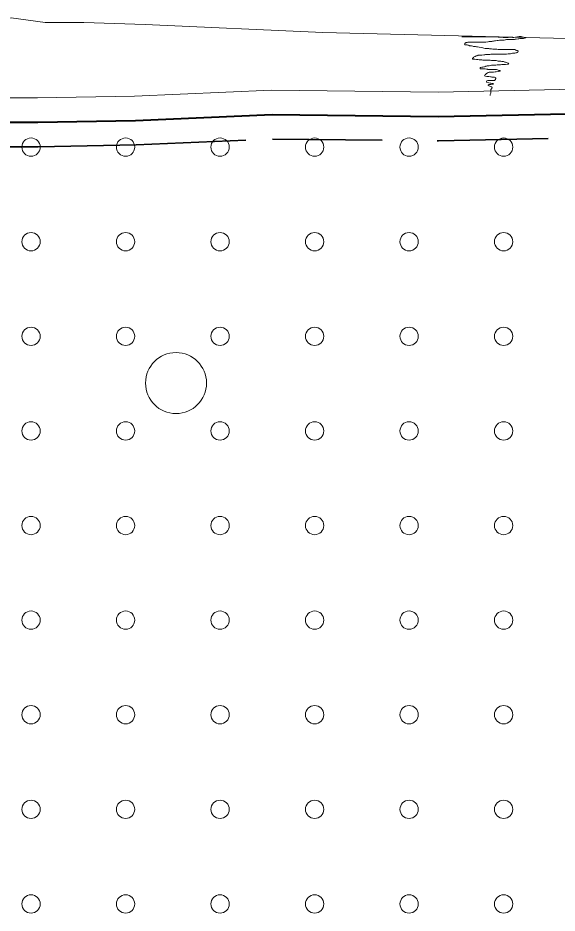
# Model space of a CAD drawing. Extents: x 640121 to 640955, y 6441885 to 6442246.
# Drawn here: x 640185.61 to 640203.3, y 6442170.9 to 6442200.23 of the extents above; entities that cross this region are included whole.
import ezdxf

# ---------------------------------------------------------------- set-up
doc = ezdxf.new("R2010")
doc.units = 0
doc.header["$LTSCALE"] = 1.2
doc.linetypes.add('MEDIUM_DASHED', pattern=[4.5, 3, -1.5])
for name, color, linetype, lineweight in [('31', 7, 'Continuous', 13), ('35', 7, 'Continuous', 35), ('40', 7, 'Continuous', 13), ('43', 7, 'Continuous', 13), ('47', 7, 'Continuous', 13)]:
    doc.layers.add(name, color=color, linetype=linetype, lineweight=lineweight)

msp = doc.modelspace()

# ---------------------------------------------------------------- linework, layer by layer
at = {"layer": '31'}
for points in [[(640161.69, 6442170.91), (640166.93, 6442171.16), (640167.8, 6442172.66), (640168.67, 6442174.59), (640168.95, 6442175.8), (640169.2, 6442176.73), (640169.98, 6442180.2), (640170.67, 6442184.01), (640171.1, 6442186.63), (640172.16, 6442192.3), (640172.85, 6442196.98), (640173.16, 6442198.92), (640173.66, 6442199.85), (640174.37, 6442200), (640179.03, 6442200.04), (640180.34, 6442200.16), (640183.52, 6442200.16), (640185.39, 6442200.23), (640186.51, 6442200.08), (640187.78, 6442200.08), (640189.79, 6442200.01), (640195.61, 6442199.75), (640205.85, 6442199.5)], [(640166.93, 6442171.16), (640167.8, 6442171.53), (640169.11, 6442173.4), (640170.29, 6442175.96), (640170.67, 6442177.71), (640171.35, 6442181.45), (640172.16, 6442186.13), (640173.41, 6442193.61), (640174.16, 6442195.92), (640175.47, 6442196.86), (640177.47, 6442197.54), (640181.02, 6442197.73), (640184.27, 6442197.61), (640186.26, 6442197.61), (640189.44, 6442197.67), (640193.93, 6442197.86), (640199.4, 6442197.8), (640208.85, 6442198), (640213.83, 6442198.11), (640224.25, 6442197.68), (640233.24, 6442197.62), (640238.51, 6442197.86), (640247.81, 6442197.74)]]:
    msp.add_lwpolyline(points, dxfattribs=at)
at = {"layer": '35', "lineweight": 40}
msp.add_lwpolyline([(640175.17, 6442195.66), (640175.84, 6442196.14), (640177.62, 6442196.75), (640181.03, 6442196.93), (640184.25, 6442196.81), (640186.27, 6442196.81), (640189.47, 6442196.87), (640193.95, 6442197.06), (640199.4, 6442197), (640208.87, 6442197.2), (640213.82, 6442197.31), (640224.23, 6442196.88), (640233.26, 6442196.82), (640238.53, 6442197.06), (640247.79, 6442196.94)], dxfattribs=at)
at = {"layer": '35', "linetype": 'MEDIUM_DASHED'}
msp.add_lwpolyline([(640175.97, 6442195.34), (640177.77, 6442195.96), (640181.03, 6442196.13), (640184.24, 6442196.01), (640186.28, 6442196.01), (640189.49, 6442196.07), (640193.96, 6442196.26), (640199.41, 6442196.2), (640208.88, 6442196.4), (640213.82, 6442196.51), (640224.21, 6442196.08), (640233.27, 6442196.02), (640238.54, 6442196.26), (640247.76, 6442196.14)], dxfattribs=at)
at = {"layer": '40'}
for points in [[(640200.17, 6442199.61), (640200.2, 6442199.61), (640200.25, 6442199.61), (640200.31, 6442199.61), (640200.32, 6442199.61), (640200.37, 6442199.61), (640200.45, 6442199.61), (640200.61, 6442199.61), (640200.7, 6442199.61), (640200.72, 6442199.61), (640200.74, 6442199.61), (640200.77, 6442199.61), (640200.82, 6442199.61), (640200.87, 6442199.61), (640200.91, 6442199.61), (640200.94, 6442199.61), (640200.98, 6442199.61), (640201.02, 6442199.61), (640201.06, 6442199.61), (640201.1, 6442199.61), (640201.12, 6442199.61), (640201.16, 6442199.61), (640201.21, 6442199.61), (640201.37, 6442199.6), (640201.53, 6442199.59), (640201.58, 6442199.59), (640201.61, 6442199.59), (640201.63, 6442199.59), (640201.65, 6442199.59), (640201.69, 6442199.59), (640201.73, 6442199.6), (640201.76, 6442199.6), (640201.78, 6442199.6), (640201.79, 6442199.6), (640201.81, 6442199.6), (640201.84, 6442199.59), (640201.86, 6442199.59), (640201.88, 6442199.59), (640201.93, 6442199.6), (640201.96, 6442199.6), (640202, 6442199.61), (640202.02, 6442199.61), (640202.05, 6442199.61), (640202.07, 6442199.62), (640202.09, 6442199.62), (640202.12, 6442199.62), (640202.14, 6442199.61), (640202.15, 6442199.61), (640202.18, 6442199.6), (640202.2, 6442199.6)], [(640200.94, 6442199.44), (640200.92, 6442199.44), (640200.89, 6442199.44), (640200.87, 6442199.43), (640200.85, 6442199.43), (640200.83, 6442199.43), (640200.81, 6442199.43), (640200.79, 6442199.43), (640200.76, 6442199.43), (640200.73, 6442199.43), (640200.71, 6442199.43), (640200.68, 6442199.44), (640200.66, 6442199.44), (640200.64, 6442199.44), (640200.62, 6442199.44), (640200.6, 6442199.44), (640200.58, 6442199.44), (640200.54, 6442199.44), (640200.52, 6442199.44), (640200.5, 6442199.44), (640200.47, 6442199.44), (640200.46, 6442199.44), (640200.43, 6442199.44), (640200.41, 6442199.44), (640200.39, 6442199.44), (640200.37, 6442199.43), (640200.35, 6442199.42), (640200.32, 6442199.42), (640200.31, 6442199.41), (640200.29, 6442199.41), (640200.28, 6442199.4), (640200.27, 6442199.39), (640200.26, 6442199.37), (640200.27, 6442199.35), (640200.32, 6442199.35), (640200.35, 6442199.35), (640200.37, 6442199.34), (640200.39, 6442199.34), (640200.41, 6442199.33), (640200.42, 6442199.32), (640200.45, 6442199.32), (640200.47, 6442199.32), (640200.49, 6442199.31), (640200.53, 6442199.3), (640200.56, 6442199.29), (640200.6, 6442199.29), (640200.62, 6442199.29), (640200.65, 6442199.28), (640200.69, 6442199.28), (640200.74, 6442199.27)], [(640202.2, 6442199.6), (640202.22, 6442199.59), (640202.24, 6442199.59), (640202.26, 6442199.59), (640202.27, 6442199.58), (640202.26, 6442199.58), (640202.27, 6442199.58), (640202.25, 6442199.58), (640202.23, 6442199.57), (640202.2, 6442199.56), (640202.18, 6442199.56), (640202.15, 6442199.56), (640202.14, 6442199.56), (640202.12, 6442199.56), (640202.11, 6442199.55), (640202.08, 6442199.55), (640202.04, 6442199.54), (640202.02, 6442199.54), (640201.96, 6442199.53), (640201.94, 6442199.53), (640201.92, 6442199.53), (640201.9, 6442199.52), (640201.87, 6442199.52), (640201.85, 6442199.52), (640201.82, 6442199.52), (640201.81, 6442199.52), (640201.75, 6442199.52), (640201.72, 6442199.52), (640201.69, 6442199.52), (640201.64, 6442199.52), (640201.61, 6442199.51), (640201.59, 6442199.51), (640201.56, 6442199.5), (640201.53, 6442199.5), (640201.45, 6442199.5), (640201.43, 6442199.5), (640201.41, 6442199.5), (640201.37, 6442199.49), (640201.33, 6442199.49), (640201.28, 6442199.48), (640201.25, 6442199.48), (640201.21, 6442199.47), (640201.18, 6442199.47), (640201.16, 6442199.46), (640201.13, 6442199.46), (640201.12, 6442199.46), (640201.1, 6442199.46), (640201.07, 6442199.46), (640201.04, 6442199.45), (640201.03, 6442199.45), (640200.96, 6442199.44), (640200.94, 6442199.44)], [(640201.35, 6442199.04), (640201.31, 6442199.04), (640201.27, 6442199.04), (640201.23, 6442199.04), (640201.2, 6442199.04), (640201.17, 6442199.04), (640201.13, 6442199.04), (640201.09, 6442199.03), (640201, 6442199.03), (640200.95, 6442199.03), (640200.93, 6442199.02), (640200.89, 6442199.02), (640200.83, 6442199.01), (640200.76, 6442199.01), (640200.74, 6442199.01), (640200.71, 6442199.01), (640200.7, 6442199), (640200.68, 6442198.99), (640200.66, 6442198.99), (640200.64, 6442198.99), (640200.62, 6442198.98), (640200.61, 6442198.97), (640200.58, 6442198.95), (640200.56, 6442198.94), (640200.56, 6442198.93), (640200.54, 6442198.92), (640200.53, 6442198.91), (640200.52, 6442198.9), (640200.52, 6442198.89), (640200.53, 6442198.88), (640200.55, 6442198.88), (640200.58, 6442198.88), (640200.6, 6442198.88), (640200.65, 6442198.87), (640200.7, 6442198.87), (640200.74, 6442198.86), (640200.8, 6442198.86), (640200.83, 6442198.86), (640200.86, 6442198.84), (640200.89, 6442198.84), (640200.98, 6442198.84), (640201.04, 6442198.84), (640201.1, 6442198.84), (640201.15, 6442198.83), (640201.22, 6442198.83), (640201.3, 6442198.83), (640201.36, 6442198.81), (640201.4, 6442198.81), (640201.45, 6442198.81), (640201.49, 6442198.8)], [(640200.74, 6442199.27), (640200.82, 6442199.26), (640200.86, 6442199.25), (640200.89, 6442199.24), (640200.94, 6442199.23), (640200.99, 6442199.23), (640201.03, 6442199.23), (640201.06, 6442199.23), (640201.08, 6442199.22), (640201.12, 6442199.22), (640201.15, 6442199.22), (640201.19, 6442199.21), (640201.24, 6442199.21), (640201.27, 6442199.21), (640201.32, 6442199.21), (640201.36, 6442199.2), (640201.39, 6442199.2), (640201.41, 6442199.2), (640201.45, 6442199.2), (640201.48, 6442199.2), (640201.52, 6442199.2), (640201.57, 6442199.2), (640201.61, 6442199.2), (640201.64, 6442199.2), (640201.69, 6442199.2), (640201.7, 6442199.2), (640201.73, 6442199.2), (640201.76, 6442199.2), (640201.79, 6442199.2), (640201.82, 6442199.2), (640201.85, 6442199.19), (640201.91, 6442199.19), (640201.94, 6442199.17), (640201.97, 6442199.16), (640202, 6442199.16), (640202.02, 6442199.15), (640202.02, 6442199.13), (640202.01, 6442199.11), (640202, 6442199.11), (640201.99, 6442199.1), (640201.97, 6442199.09), (640201.95, 6442199.08), (640201.91, 6442199.07), (640201.84, 6442199.07), (640201.77, 6442199.05), (640201.73, 6442199.05), (640201.69, 6442199.05), (640201.64, 6442199.04), (640201.6, 6442199.04), (640201.53, 6442199.04), (640201.43, 6442199.04), (640201.35, 6442199.04)], [(640201.49, 6442198.8), (640201.51, 6442198.8), (640201.54, 6442198.8), (640201.58, 6442198.78), (640201.61, 6442198.78), (640201.64, 6442198.77), (640201.66, 6442198.76), (640201.69, 6442198.75), (640201.7, 6442198.75), (640201.71, 6442198.72), (640201.7, 6442198.72), (640201.69, 6442198.71), (640201.67, 6442198.71), (640201.61, 6442198.7), (640201.58, 6442198.7), (640201.56, 6442198.7), (640201.52, 6442198.7), (640201.48, 6442198.7), (640201.44, 6442198.69), (640201.42, 6442198.69), (640201.39, 6442198.69), (640201.33, 6442198.69), (640201.29, 6442198.68), (640201.27, 6442198.68), (640201.24, 6442198.68), (640201.22, 6442198.68), (640201.19, 6442198.68), (640201.15, 6442198.68), (640201.12, 6442198.67), (640201.07, 6442198.66), (640201.04, 6442198.66), (640201.03, 6442198.66), (640201, 6442198.66), (640200.98, 6442198.65), (640200.95, 6442198.65), (640200.95, 6442198.64), (640200.92, 6442198.63), (640200.91, 6442198.63), (640200.89, 6442198.63), (640200.86, 6442198.62), (640200.83, 6442198.62), (640200.8, 6442198.61), (640200.78, 6442198.6), (640200.77, 6442198.59), (640200.77, 6442198.56), (640200.79, 6442198.56), (640200.82, 6442198.56), (640200.87, 6442198.56), (640200.91, 6442198.56), (640200.94, 6442198.56), (640200.98, 6442198.55), (640201.01, 6442198.55)], [(640201.01, 6442198.55), (640201.03, 6442198.54), (640201.04, 6442198.54), (640201.07, 6442198.54), (640201.11, 6442198.54), (640201.13, 6442198.54), (640201.18, 6442198.54), (640201.22, 6442198.54), (640201.24, 6442198.54), (640201.27, 6442198.54), (640201.28, 6442198.54), (640201.31, 6442198.54), (640201.34, 6442198.53), (640201.37, 6442198.52), (640201.39, 6442198.51), (640201.42, 6442198.51), (640201.43, 6442198.5), (640201.43, 6442198.48), (640201.37, 6442198.47), (640201.3, 6442198.46), (640201.27, 6442198.46), (640201.21, 6442198.45), (640201.18, 6442198.45), (640201.15, 6442198.45), (640201.11, 6442198.45), (640201.07, 6442198.45), (640201.04, 6442198.44), (640201, 6442198.42), (640200.98, 6442198.41), (640200.96, 6442198.39), (640200.95, 6442198.38), (640200.94, 6442198.37), (640200.93, 6442198.35), (640200.92, 6442198.33), (640200.93, 6442198.33), (640200.95, 6442198.32), (640200.99, 6442198.31), (640201.06, 6442198.31), (640201.11, 6442198.3), (640201.14, 6442198.3), (640201.16, 6442198.29), (640201.2, 6442198.29), (640201.24, 6442198.29), (640201.29, 6442198.27), (640201.29, 6442198.24), (640201.28, 6442198.23), (640201.28, 6442198.21), (640201.24, 6442198.18), (640201.22, 6442198.18), (640201.19, 6442198.18), (640201.15, 6442198.18), (640201.11, 6442198.18), (640201.07, 6442198.18), (640201.03, 6442198.18), (640200.99, 6442198.17), (640200.98, 6442198.15), (640200.98, 6442198.14), (640200.98, 6442198.12), (640201, 6442198.12), (640201.06, 6442198.1), (640201.1, 6442198.09), (640201.13, 6442198.09), (640201.16, 6442198.08), (640201.19, 6442198.08), (640201.21, 6442198.06), (640201.19, 6442198.06), (640201.16, 6442198.06), (640201.13, 6442198.05), (640201.08, 6442198.05), (640201.06, 6442198.05), (640201.04, 6442198.04), (640201.04, 6442198.02), (640201.06, 6442198), (640201.07, 6442198), (640201.09, 6442197.99), (640201.11, 6442197.98), (640201.14, 6442197.97), (640201.16, 6442197.97), (640201.17, 6442197.94), (640201.16, 6442197.93), (640201.15, 6442197.91), (640201.14, 6442197.9), (640201.13, 6442197.88), (640201.13, 6442197.86), (640201.13, 6442197.84), (640201.13, 6442197.82), (640201.12, 6442197.8), (640201.12, 6442197.78), (640201.12, 6442197.76), (640201.11, 6442197.74), (640201.1, 6442197.72), (640201.1, 6442197.7), (640201.1, 6442197.69), (640201.1, 6442197.71)]]:
    msp.add_lwpolyline(points, dxfattribs=at)
at = {"layer": '43'}
for centre in [(640186.044, 6442195.996), (640189.144, 6442195.996), (640192.244, 6442195.996), (640195.344, 6442195.996), (640198.444, 6442195.996), (640201.544, 6442195.996), (640186.044, 6442192.896), (640189.144, 6442192.896), (640192.244, 6442192.896), (640195.344, 6442192.896), (640198.444, 6442192.896), (640201.544, 6442192.896), (640186.044, 6442189.796), (640189.144, 6442189.796), (640192.244, 6442189.796), (640195.344, 6442189.796), (640198.444, 6442189.796), (640201.544, 6442189.796), (640186.044, 6442186.696), (640189.144, 6442186.696), (640192.244, 6442186.696), (640195.344, 6442186.696), (640198.444, 6442186.696), (640201.544, 6442186.696), (640186.044, 6442183.596), (640189.144, 6442183.596), (640192.244, 6442183.596), (640195.344, 6442183.596), (640198.444, 6442183.596), (640201.544, 6442183.596), (640186.044, 6442180.496), (640189.144, 6442180.496), (640192.244, 6442180.496), (640195.344, 6442180.496), (640198.444, 6442180.496), (640201.544, 6442180.496), (640186.044, 6442177.396), (640189.144, 6442177.396), (640192.244, 6442177.396), (640195.344, 6442177.396), (640198.444, 6442177.396), (640201.544, 6442177.396), (640186.044, 6442174.296), (640189.144, 6442174.296), (640192.244, 6442174.296), (640195.344, 6442174.296), (640198.444, 6442174.296), (640201.544, 6442174.296), (640186.044, 6442171.196), (640189.144, 6442171.196), (640192.244, 6442171.196), (640195.344, 6442171.196), (640198.444, 6442171.196), (640201.544, 6442171.196)]:
    msp.add_circle(centre, 0.3, dxfattribs=at)
at = {"layer": '47'}
msp.add_circle((640190.799, 6442188.264), 1, dxfattribs=at)

doc.saveas('drawing.dxf')
